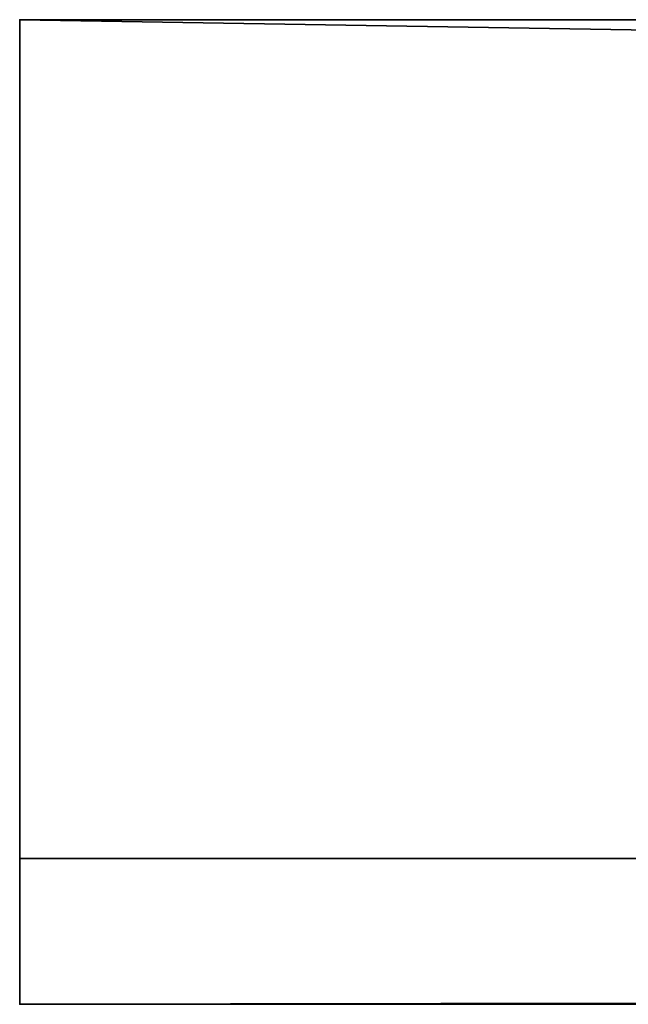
# Model space of a CAD drawing. Header units: millimetres. Extents: x -503 to 6703, y -110 to 193.
# Tile 288 of 656: x 1128 to 1136, y -44 to -30. Entities that reach past the tile are written whole.
import ezdxf

# ---------------------------------------------------------------- set-up
doc = ezdxf.new("R2010")
doc.units = ezdxf.units.MM
doc.layers.add('151', color=7, linetype='Continuous', true_color=0xffffff)

# ---------------------------------------------------------------- blocks, each defined once
blk = doc.blocks.new('UG_SURFACE_141')
at = {"layer": '151', "color": 35, "linetype": 'Continuous', "lineweight": 35}
for points in [[(1128, -30, 2030), (1128, -43.5, 2030), (1872, -43.5, 2030), (1872, -42.218, 2030)], [(1872, -42.218, 2030), (1872, -30, 2030), (1128, -30, 2030)], [(1128, -30, 2030), (1128, -30), (1128, -41.5)], [(1128, -41.5), (1128, -43.5, 2), (1128, -43.5, 2030), (1128, -30, 2030)], [(1128, -30, 2030), (1141, -30, 2017), (1141, -30, 1027)], [(1128, -30, 2030), (1872, -30, 2030), (1859, -30, 2017), (1141, -30, 2017)], [(1141, -30, 1027), (1141, -30), (1128, -30), (1128, -30, 2030)], [(1872, -41.5), (1128, -41.5), (1128, -30), (1141, -30)], [(1128, -43.5, 2), (1128, -41.5), (1872, -41.5), (1872, -42.218, 0.718)], [(1872, -42.218, 0.718), (1872, -43.5, 2), (1128, -43.5, 2)], [(1128, -43.5, 2), (1186, -43.5, 1015), (1186, -43.5, 1032)], [(1128, -43.5, 2030), (1128, -43.5, 2), (1186.055, -43.5, 1102.955)], [(1128, -43.5, 2), (1186.761, -43.5, 1011.173), (1186, -43.5, 1015)], [(1186, -43.5, 1032), (1187.34, -43.5, 1099), (1128, -43.5, 2)], [(1186.055, -43.5, 1102.955), (1186.489, -43.5, 1107.09), (1128, -43.5, 2030)], [(1128, -43.5, 2), (1188.929, -43.5, 1007.929), (1186.761, -43.5, 1011.173)], [(1186.489, -43.5, 1107.09), (1188.569, -43.5, 1110.691), (1128, -43.5, 2030)], [(1128, -43.5, 2), (1196, -43.5, 1005), (1192.173, -43.5, 1005.761)], [(1872, -43.5, 2030), (1128, -43.5, 2030), (1196, -43.5, 1114), (1200.067, -43.5, 1113.135)], [(1188.569, -43.5, 1110.691), (1191.933, -43.5, 1113.135), (1128, -43.5, 2030)], [(1192.173, -43.5, 1005.761), (1188.929, -43.5, 1007.929), (1128, -43.5, 2)], [(1191.933, -43.5, 1113.135), (1196, -43.5, 1114), (1128, -43.5, 2030)], [(1187.34, -43.5, 1099), (1186.055, -43.5, 1102.955), (1128, -43.5, 2)], [(1199.827, -43.5, 1005.761), (1196, -43.5, 1005), (1128, -43.5, 2), (1872, -43.5, 2)]]:
    blk.add_3dface(points, dxfattribs=at)

msp = doc.modelspace()

# ---------------------------------------------------------------- linework, layer by layer
at = {"layer": '151', "color": 252, "linetype": 'Continuous', "lineweight": -3, "true_color": 0x939598}
for p, q in [((1128, -30, 2030), (1128, -43.5, 2030)), ((1128, -30), (1141, -30)), ((1128, -30, 2030), (1872, -30, 2030)), ((1128, -30), (1128, -41.5)), ((1128, -30), (1128, -30, 2030)), ((1128, -41.5), (1128, -43.5, 2)), ((1128, -41.5), (1872, -41.5)), ((1872, -43.5, 2), (1128, -43.5, 2)), ((1872, -43.5, 2030), (1128, -43.5, 2030)), ((1128, -43.5, 2), (1128, -43.5, 2030))]:
    msp.add_line(p, q, dxfattribs=at)

# ---------------------------------------------------------------- block references
msp.add_blockref('UG_SURFACE_141', (0, 0), dxfattribs=at)

doc.saveas('drawing.dxf')
